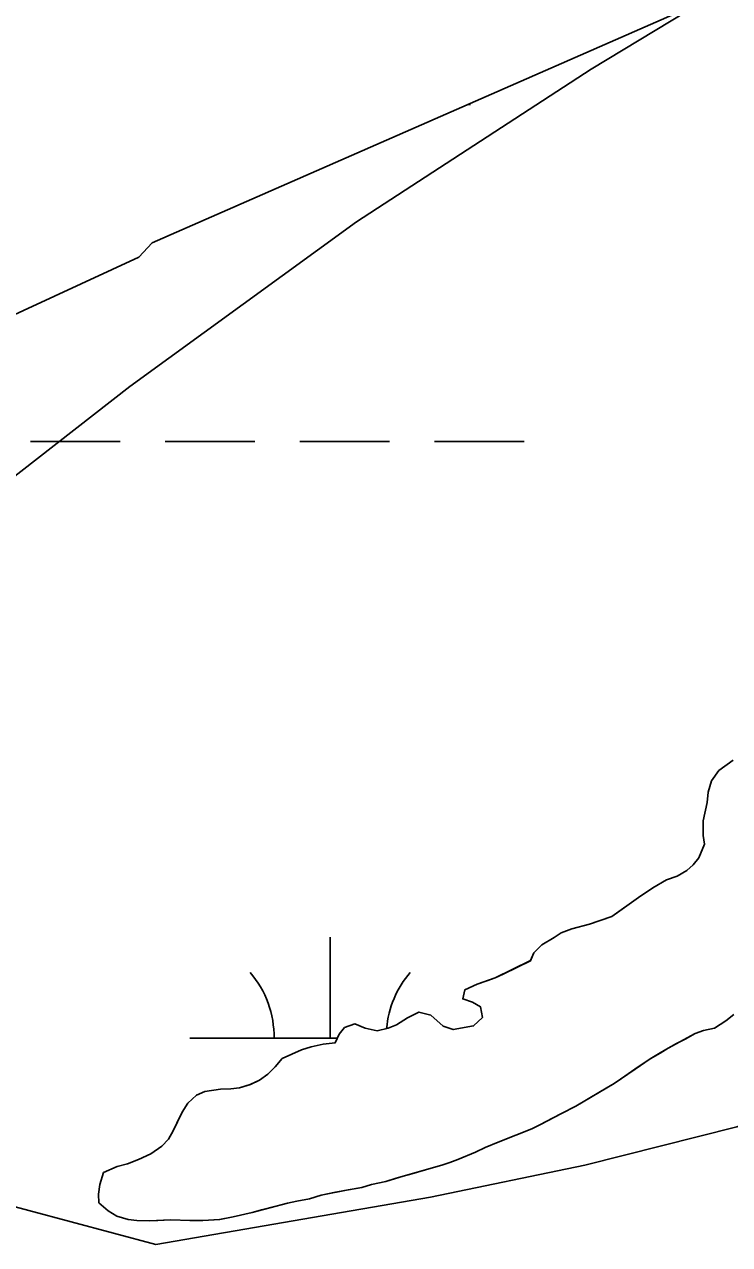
# Model space of a CAD drawing. Extents: x 3177185 to 3215018, y 812988 to 838321.
# Drawn here: x 3200148.6 to 3200399.9, y 827912.6 to 828347.3 of the extents above; entities that cross this region are included whole.
import ezdxf

# ---------------------------------------------------------------- set-up
doc = ezdxf.new("R2010")
doc.units = 0
for name, color, linetype in [('V-SITE-VEGE', 7, 'Continuous'), ('V-TOPO-MINR', 7, 'Continuous'), ('V-TOPO-SHOR', 7, 'Continuous'), ('V-WETL-SWMP', 7, 'Continuous')]:
    doc.layers.add(name, color=color, linetype=linetype)

msp = doc.modelspace()

# ---------------------------------------------------------------- linework, layer by layer
at = {"layer": 'V-SITE-VEGE'}
for points in [[(3200401.19, 828085.17), (3200396.02, 828081.5), (3200393.43, 828077.81), (3200392.26, 828073.82), (3200391.94, 828070.11), (3200390.46, 828063.56), (3200390.42, 828058.42), (3200390.97, 828055.28), (3200388.94, 828050.44), (3200386.92, 828047.89), (3200384.62, 828045.91), (3200381.18, 828043.93), (3200377.45, 828042.53), (3200372.58, 828039.71), (3200367.42, 828036.33), (3200357.94, 828029.55), (3200349.93, 828026.76), (3200343.64, 828025.09), (3200339.91, 828023.7), (3200337.33, 828022), (3200333.03, 828019.47), (3200330.15, 828016.63), (3200328.99, 828013.79), (3200316.38, 828007.7), (3200309.99, 828005.37), (3200305.59, 828003.41), (3200304.81, 828000.18), (3200308.23, 827999.01), (3200311.07, 827997.37), (3200311.8, 827993.56), (3200308.64, 827990.54), (3200301.39, 827989.26), (3200297.78, 827990.43), (3200293.44, 827994.36), (3200289.16, 827995.44), (3200285.15, 827993.38), (3200281.23, 827990.94), (3200278.27, 827989.72), (3200274.27, 827988.8), (3200270, 827989.79), (3200266.29, 827991.24), (3200262.67, 827990.03), (3200260.75, 827987.57), (3200259.39, 827984.54), (3200255.01, 827984), (3200250.82, 827983.08), (3200247.38, 827982.06), (3200240.51, 827978.98), (3200237.91, 827975.95), (3200235.32, 827973.4), (3200232.36, 827971.23), (3200229.11, 827969.64), (3200225.2, 827968.53), (3200222.15, 827968.17), (3200218.44, 827968.01), (3200212.91, 827967.2), (3200209.96, 827965.89), (3200206.79, 827963.06), (3200204.86, 827959.84), (3200201.58, 827953.2), (3200199.94, 827950.17), (3200197.54, 827947.71), (3200193.62, 827944.99)], [(3200193.62, 827944.99), (3200189.22, 827942.93), (3200185.31, 827941.43), (3200181.69, 827940.42), (3200176.82, 827938.26), (3200175.45, 827934.09), (3200175.05, 827930.57), (3200175.12, 827927.52), (3200178.43, 827924.64), (3200181.55, 827922.81), (3200185.54, 827921.54), (3200188.68, 827921.23), (3200193.05, 827921.1), (3200200.76, 827921.43), (3200207.52, 827921.18), (3200212.18, 827921.24), (3200218.18, 827921.58), (3200222.94, 827922.49), (3200229.71, 827924.06), (3200242.39, 827927.39), (3200245.73, 827928.12), (3200250.21, 827928.94), (3200254.31, 827930.24), (3200264.03, 827932.17), (3200268.89, 827932.99), (3200272.23, 827934.01), (3200277.38, 827935.11), (3200283.58, 827937.06), (3200297.31, 827940.95), (3200300.17, 827941.88), (3200303.04, 827943), (3200309.33, 827945.52), (3200312.77, 827947.21), (3200317.45, 827949.17), (3200329.38, 827953.93), (3200332.54, 827955.43), (3200339.99, 827959.37), (3200345.14, 827961.9), (3200358.72, 827969.98), (3200371.64, 827978.82), (3200377.94, 827982.58), (3200387.6, 827987.83), (3200390.56, 827988.95), (3200394.56, 827989.78), (3200398.58, 827992.32), (3200401.45, 827994.58)]]:
    msp.add_lwpolyline(points, dxfattribs=at)
at = {"layer": 'V-TOPO-MINR'}
for points in [[(3201463.96, 828838.97), (3201385.07, 828817.53), (3201052.67, 828721.21), (3201029.33, 828713.54), (3201006.44, 828704.8), (3200984.22, 828694.47), (3200962.46, 828683.06), (3200436.11, 828383.1), (3200350.56, 828331.43), (3200266.93, 828276.97), (3200186.17, 828218.34), (3200107.33, 828156.93)], [(3200044.49, 827952.99), (3200195.38, 827912.63), (3200293.36, 827929.57), (3200348.25, 827940.91), (3200402.47, 827954.57), (3200455.69, 827971.72), (3200508.24, 827991.19), (3200769.92, 828097.91), (3200815.44, 828116.54), (3200860.92, 828135.25), (3200906.36, 828154.07), (3200951.76, 828172.96), (3200964.26, 828178.18), (3201003.66, 828193.76), (3201043.4, 828208.34), (3201083.67, 828221.4), (3201124.29, 828233.45), (3201152.78, 828241.32), (3201179.43, 828248.6), (3201206.11, 828255.77), (3201232.84, 828262.78), (3201259.59, 828269.68), (3201546.43, 828342.75)]]:
    msp.add_lwpolyline(points, dxfattribs=at)
at = {"layer": 'V-TOPO-SHOR'}
for points in [[(3200328.99, 828013.79), (3200330.15, 828016.63), (3200333.03, 828019.47), (3200337.33, 828022), (3200339.91, 828023.7), (3200343.64, 828025.09), (3200349.93, 828026.76), (3200353.08, 828027.88), (3200357.94, 828029.55), (3200360.81, 828031.53), (3200367.41, 828036.33), (3200370, 828038.02), (3200372.58, 828039.72), (3200377.45, 828042.53), (3200381.18, 828043.93), (3200384.62, 828045.91), (3200386.92, 828047.89), (3200388.94, 828050.44), (3200390.97, 828055.28), (3200390.42, 828058.42), (3200390.46, 828063.56), (3200391.94, 828070.11), (3200392.25, 828073.82), (3200393.43, 828077.81), (3200396.02, 828081.5), (3200401.19, 828085.17)], [(3200181.69, 827940.42), (3200185.31, 827941.43), (3200189.22, 827942.93), (3200193.62, 827944.99), (3200197.54, 827947.71), (3200199.94, 827950.17), (3200201.58, 827953.2), (3200202.93, 827955.95), (3200204.86, 827959.84), (3200206.79, 827963.06), (3200209.96, 827965.89), (3200212.92, 827967.2), (3200218.44, 827968.01), (3200222.15, 827968.17), (3200225.2, 827968.53), (3200229.11, 827969.64), (3200232.36, 827971.23), (3200235.32, 827973.4), (3200237.91, 827975.95), (3200240.51, 827978.98), (3200247.38, 827982.06), (3200250.81, 827983.08), (3200255.01, 827984), (3200259.39, 827984.54), (3200260.75, 827987.57), (3200262.67, 827990.03), (3200266.29, 827991.24), (3200270, 827989.79), (3200274.27, 827988.8), (3200278.27, 827989.72), (3200281.23, 827990.94), (3200285.15, 827993.38), (3200289.16, 827995.44), (3200293.44, 827994.36), (3200297.78, 827990.43), (3200301.39, 827989.26), (3200308.64, 827990.54), (3200311.8, 827993.56), (3200311.07, 827997.37), (3200308.23, 827999.01), (3200304.81, 828000.18), (3200305.59, 828003.41), (3200309.99, 828005.37), (3200313.42, 828006.58), (3200316.38, 828007.7), (3200319.15, 828009.01), (3200328.99, 828013.79)], [(3200401.45, 827994.58), (3200398.58, 827992.32), (3200394.56, 827989.78), (3200390.56, 827988.95), (3200387.6, 827987.83), (3200384.06, 827985.86), (3200381, 827984.27), (3200377.94, 827982.58), (3200375.17, 827980.89), (3200371.64, 827978.82), (3200366.18, 827975.15), (3200361.4, 827971.86), (3200358.72, 827969.98), (3200355.95, 827968.38), (3200353.27, 827966.78), (3200345.14, 827961.9), (3200339.99, 827959.37), (3200336.83, 827957.68), (3200332.54, 827955.43), (3200329.38, 827953.93), (3200323.66, 827951.6), (3200317.45, 827949.17), (3200312.77, 827947.21), (3200309.33, 827945.52), (3200303.04, 827943), (3200300.17, 827941.88), (3200297.31, 827940.95), (3200293.49, 827939.84), (3200286.63, 827937.89), (3200283.58, 827937.06), (3200280.71, 827936.13), (3200277.38, 827935.11), (3200272.23, 827934.01), (3200268.89, 827932.99), (3200264.03, 827932.17), (3200258.89, 827931.16), (3200254.31, 827930.24), (3200250.21, 827928.94), (3200245.73, 827928.12), (3200242.39, 827927.39), (3200233.05, 827924.98), (3200229.71, 827924.06), (3200222.94, 827922.49), (3200218.18, 827921.58), (3200212.18, 827921.24), (3200207.52, 827921.18), (3200200.76, 827921.43), (3200196.1, 827921.27), (3200193.05, 827921.1), (3200188.68, 827921.23), (3200185.54, 827921.54), (3200181.55, 827922.81), (3200178.43, 827924.64), (3200175.12, 827927.52), (3200175.05, 827930.57), (3200175.45, 827934.09), (3200176.82, 827938.26), (3200181.69, 827940.42)]]:
    msp.add_lwpolyline(points, dxfattribs=at)
at = {"layer": 'V-WETL-SWMP'}
for p, q in [((3200382.22, 828351.91), (3200194.16, 828269.57)), ((3200306.6, 828318.8), (3200307.57, 828318.8)), ((3200194.16, 828269.57), (3200189.34, 828264.45)), ((3200189.34, 828264.45), (3200005.97, 828179.61)), ((3200150.72, 828198.73), (3200182.72, 828198.73)), ((3200198.72, 828198.73), (3200230.72, 828198.73)), ((3200246.72, 828198.73), (3200278.72, 828198.73)), ((3200294.72, 828198.73), (3200326.72, 828198.73)), ((3200396.03, 828081.5), (3200401.2, 828085.17)), ((3200393.43, 828077.8), (3200396.03, 828081.5)), ((3200392.26, 828073.82), (3200393.43, 828077.8)), ((3200390.47, 828063.55), (3200391.95, 828070.11)), ((3200391.95, 828070.11), (3200392.26, 828073.82)), ((3200390.43, 828058.42), (3200390.47, 828063.55)), ((3200390.98, 828055.27), (3200390.43, 828058.42)), ((3200388.94, 828050.43), (3200390.98, 828055.27)), ((3200386.92, 828047.88), (3200388.94, 828050.43)), ((3200377.46, 828042.53), (3200381.18, 828043.93)), ((3200381.18, 828043.93), (3200384.62, 828045.9)), ((3200384.62, 828045.9), (3200386.92, 828047.88)), ((3200367.42, 828036.33), (3200372.59, 828039.71)), ((3200372.59, 828039.71), (3200377.46, 828042.53)), ((3200360.82, 828031.52), (3200367.42, 828036.33)), ((3200357.95, 828029.55), (3200360.82, 828031.52)), ((3200343.64, 828025.09), (3200349.93, 828026.75)), ((3200349.93, 828026.75), (3200353.08, 828027.87)), ((3200353.08, 828027.87), (3200357.95, 828029.55)), ((3200337.34, 828022), (3200339.92, 828023.69)), ((3200339.92, 828023.69), (3200343.64, 828025.09)), ((3200257.57, 827986.13), (3200257.57, 828022.13)), ((3200330.16, 828016.63), (3200333.04, 828019.46)), ((3200333.04, 828019.46), (3200337.34, 828022)), ((3200319.16, 828009.01), (3200328.99, 828013.78)), ((3200328.99, 828013.78), (3200330.16, 828016.63)), ((3200305.6, 828003.4), (3200309.99, 828005.37)), ((3200309.99, 828005.37), (3200313.43, 828006.58)), ((3200313.43, 828006.58), (3200316.39, 828007.69)), ((3200316.39, 828007.69), (3200319.16, 828009.01)), ((3200304.81, 828000.17), (3200305.6, 828003.4)), ((3200308.23, 827999), (3200304.81, 828000.17)), ((3200311.07, 827997.36), (3200308.23, 827999)), ((3200311.81, 827993.55), (3200311.07, 827997.36)), ((3200281.24, 827990.93), (3200285.16, 827993.38)), ((3200285.16, 827993.38), (3200289.17, 827995.44)), ((3200289.17, 827995.44), (3200293.45, 827994.36)), ((3200293.45, 827994.36), (3200297.79, 827990.42)), ((3200308.64, 827990.53), (3200311.81, 827993.55)), ((3200398.58, 827992.31), (3200394.56, 827989.77)), ((3200401.45, 827994.57), (3200398.58, 827992.31)), ((3200259.4, 827984.53), (3200260.75, 827987.57)), ((3200260.75, 827987.57), (3200262.68, 827990.03)), ((3200262.68, 827990.03), (3200266.3, 827991.24)), ((3200266.3, 827991.24), (3200270, 827989.78)), ((3200270, 827989.78), (3200274.28, 827988.8)), ((3200274.28, 827988.8), (3200278.28, 827989.72)), ((3200278.28, 827989.72), (3200281.24, 827990.93)), ((3200297.79, 827990.42), (3200301.4, 827989.25)), ((3200301.4, 827989.25), (3200308.64, 827990.53)), ((3200387.6, 827987.83), (3200384.07, 827985.86)), ((3200390.56, 827988.95), (3200387.6, 827987.83)), ((3200394.56, 827989.77), (3200390.56, 827988.95)), ((3200207.57, 827986.13), (3200260.11, 827986.13)), ((3200247.39, 827982.06), (3200250.82, 827983.08)), ((3200250.82, 827983.08), (3200255.02, 827984)), ((3200255.02, 827984), (3200259.4, 827984.53)), ((3200381.01, 827984.26), (3200377.95, 827982.57)), ((3200384.07, 827985.86), (3200381.01, 827984.26)), ((3200237.92, 827975.95), (3200240.51, 827978.97)), ((3200240.51, 827978.97), (3200247.39, 827982.06)), ((3200371.64, 827978.82), (3200366.19, 827975.15)), ((3200375.18, 827980.88), (3200371.64, 827978.82)), ((3200377.95, 827982.57), (3200375.18, 827980.88)), ((3200235.33, 827973.4), (3200237.92, 827975.95)), ((3200366.19, 827975.15), (3200361.41, 827971.85)), ((3200229.12, 827969.64), (3200232.37, 827971.23)), ((3200232.37, 827971.23), (3200235.33, 827973.4)), ((3200361.41, 827971.85), (3200358.73, 827969.97)), ((3200206.8, 827963.05), (3200209.96, 827965.88)), ((3200209.96, 827965.88), (3200212.92, 827967.19)), ((3200212.92, 827967.19), (3200218.45, 827968.01)), ((3200218.45, 827968.01), (3200222.16, 827968.17)), ((3200222.16, 827968.17), (3200225.21, 827968.53)), ((3200225.21, 827968.53), (3200229.12, 827969.64)), ((3200353.28, 827966.78), (3200345.15, 827961.89)), ((3200355.96, 827968.37), (3200353.28, 827966.78)), ((3200358.73, 827969.97), (3200355.96, 827968.37)), ((3200204.87, 827959.83), (3200206.8, 827963.05)), ((3200345.15, 827961.89), (3200339.99, 827959.36)), ((3200202.94, 827955.94), (3200204.87, 827959.83)), ((3200336.84, 827957.67), (3200332.54, 827955.42)), ((3200339.99, 827959.36), (3200336.84, 827957.67)), ((3200199.94, 827950.16), (3200201.59, 827953.2)), ((3200201.59, 827953.2), (3200202.94, 827955.94)), ((3200329.39, 827953.92), (3200323.66, 827951.59)), ((3200332.54, 827955.42), (3200329.39, 827953.92)), ((3200197.55, 827947.71), (3200199.94, 827950.16)), ((3200317.46, 827949.16), (3200312.78, 827947.2)), ((3200323.66, 827951.59), (3200317.46, 827949.16)), ((3200189.23, 827942.92), (3200193.62, 827944.98)), ((3200193.62, 827944.98), (3200197.55, 827947.71)), ((3200309.34, 827945.52), (3200303.04, 827942.99)), ((3200312.78, 827947.2), (3200309.34, 827945.52)), ((3200176.82, 827938.26), (3200181.69, 827940.41)), ((3200181.69, 827940.41), (3200185.32, 827941.43)), ((3200185.32, 827941.43), (3200189.23, 827942.92)), ((3200293.5, 827939.83), (3200286.64, 827937.89)), ((3200297.32, 827940.94), (3200293.5, 827939.83)), ((3200300.18, 827941.87), (3200297.32, 827940.94)), ((3200303.04, 827942.99), (3200300.18, 827941.87)), ((3200175.46, 827934.08), (3200176.82, 827938.26)), ((3200280.72, 827936.12), (3200277.38, 827935.1)), ((3200283.58, 827937.05), (3200280.72, 827936.12)), ((3200286.64, 827937.89), (3200283.58, 827937.05)), ((3200175.05, 827930.56), (3200175.46, 827934.08)), ((3200258.89, 827931.15), (3200254.32, 827930.24)), ((3200264.04, 827932.16), (3200258.89, 827931.15)), ((3200268.9, 827932.98), (3200264.04, 827932.16)), ((3200272.24, 827934), (3200268.9, 827932.98)), ((3200277.38, 827935.1), (3200272.24, 827934)), ((3200175.12, 827927.52), (3200175.05, 827930.56)), ((3200178.43, 827924.64), (3200175.12, 827927.52)), ((3200242.4, 827927.38), (3200233.06, 827924.98)), ((3200245.74, 827928.12), (3200242.4, 827927.38)), ((3200250.22, 827928.94), (3200245.74, 827928.12)), ((3200254.32, 827930.24), (3200250.22, 827928.94)), ((3200181.56, 827922.8), (3200178.43, 827924.64)), ((3200185.55, 827921.54), (3200181.56, 827922.8)), ((3200222.95, 827922.49), (3200218.19, 827921.57)), ((3200229.72, 827924.05), (3200222.95, 827922.49)), ((3200233.06, 827924.98), (3200229.72, 827924.05)), ((3200188.68, 827921.23), (3200185.55, 827921.54)), ((3200193.06, 827921.1), (3200188.68, 827921.23)), ((3200196.11, 827921.27), (3200193.06, 827921.1)), ((3200200.77, 827921.42), (3200196.11, 827921.27)), ((3200207.52, 827921.18), (3200200.77, 827921.42)), ((3200212.19, 827921.24), (3200207.52, 827921.18)), ((3200218.19, 827921.57), (3200212.19, 827921.24))]:
    msp.add_line(p, q, dxfattribs=at)
for centre, start, end in [((3200202.32, 827986.6), 359.2282, 40.7718), ((3200312.81, 827986.6), 139.2282, 175.1498)]:
    msp.add_arc(centre, 35.25, start, end, dxfattribs=at)

doc.saveas('drawing.dxf')
